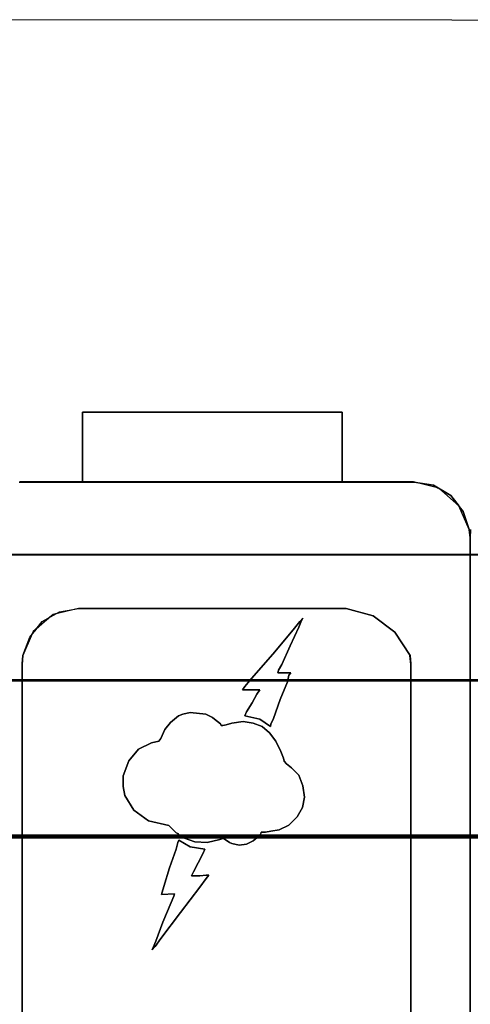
# Model space of a CAD drawing. Header units: millimetres. Extents: x -1290 to 1795, y -4192 to -1311.
# Tile 962 of 1056: x 1473.73 to 1476.93, y -2163.01 to -2156.01. Entities that reach past the tile are written whole.
import ezdxf

# ---------------------------------------------------------------- set-up
doc = ezdxf.new("R2010")
doc.units = ezdxf.units.MM
doc.layers.add('30', color=7, linetype='Continuous')
doc.layers.add('45', color=7, linetype='Continuous')
doc.layers.add('Aparatura', color=7, linetype='Continuous', lineweight=13)

# ---------------------------------------------------------------- blocks, each defined once
blk = doc.blocks.new('*U258')
at = {"layer": '30', "color": 7}
for points in [[(117.158256, -107.145019), (548.842747, -107.145019), (117.158256, -107.145019)], [(548.842747, -107.145019), (117.158256, -107.145019), (117.158256, -109.709902), (117.158256, -111.187498), (117.158256, -112.74873), (548.842747, -112.74873), (548.842747, -111.187498), (548.842747, -109.709902), (548.842747, -107.145019)], [(117.158256, -112.660752), (548.842747, -112.660752), (117.158256, -112.660752)], [(548.842747, -112.660752), (117.158256, -112.660752), (117.158256, -114.175659), (117.158256, -135.246649), (117.158256, -136.761557), (548.842747, -136.761557), (548.842747, -135.246649), (548.842747, -114.175659), (548.842747, -112.660752)]]:
    blk.add_lwpolyline(points, close=True, dxfattribs=at)
at = {"layer": '30', "color": 59}
blk.add_lwpolyline([(548.79978, -107.188111), (117.201224, -107.188111), (117.201224, -109.713547), (117.201224, -111.168417), (117.201224, -112.705639), (548.79978, -112.705639), (548.79978, -111.168417), (548.79978, -109.713547), (548.79978, -107.188111)], close=True, dxfattribs=at)
blk = doc.blocks.new('*U261')
at = {"layer": '45', "color": 7}
for points in [[(344.488818, -100.11371), (346.737177, -100.11371), (347.591553, -100.11371), (355.083082, -100.11371), (355.937458, -100.11371), (357.214525, -100.11371), (358.482599, -100.11371), (358.59052, -100.131604), (359.19308, -100.230022), (359.336975, -100.319492), (359.381942, -100.328439), (359.435903, -100.373174), (359.804633, -100.596849), (360.065443, -100.927888), (360.092423, -100.954729), (360.101417, -100.98157), (360.245312, -101.160511), (360.461154, -101.804695), (360.488134, -102.099947), (360.506121, -101.804695)], [(395.157815, -83.713839), (324.514406, -83.686998)], [(360.489008, -128.212388), (360.489008, -106.276093), (360.489008, -106.088221), (360.489008, -105.211485), (360.489008, -105.095183), (360.489008, -104.361588), (360.489008, -102.098177), (360.462028, -101.80295), (360.24618, -101.158817), (359.805493, -100.595201), (359.193926, -100.228403), (358.483429, -100.112102), (357.215327, -100.112102), (355.938232, -100.112102), (355.083837, -100.112102), (347.592144, -100.112102), (346.737749, -100.112102), (344.489341, -100.112102)], [(344.588271, -120.903272), (344.588271, -106.598159), (344.588271, -106.571321), (344.615252, -106.276093), (344.85808, -105.623014), (345.298768, -105.068344), (345.910335, -104.719439), (345.910335, -104.719439), (346.593851, -104.603138), (356.091124, -104.603138), (357.044448, -104.871526), (357.8179, -105.453035), (358.366512, -106.276093), (358.384499, -106.571321), (358.384499, -106.598159), (358.384499, -123.8466)], [(360.489008, -128.212388), (360.489008, -106.276093), (360.489008, -106.088221), (360.489008, -105.211485), (360.489008, -105.095183), (360.489008, -104.361588), (360.489008, -102.098177), (360.462028, -101.80295), (360.24618, -101.158817), (359.805493, -100.595201), (359.193926, -100.228403), (358.483429, -100.112102), (357.215327, -100.112102), (355.938232, -100.112102), (355.083837, -100.112102), (347.592144, -100.112102), (346.737749, -100.112102), (344.489341, -100.112102)], [(344.588271, -120.903272), (344.588271, -106.598159), (344.588271, -106.571321), (344.615252, -106.276093), (344.85808, -105.623014), (345.298768, -105.068344), (345.910335, -104.719439), (345.910335, -104.719439), (346.593851, -104.603138), (356.091124, -104.603138), (357.044448, -104.871526), (357.8179, -105.453035), (358.366512, -106.276093), (358.384499, -106.571321), (358.384499, -106.598159), (358.384499, -123.8466)], [(360.489008, -128.212388), (360.489008, -106.276093), (360.489008, -106.088221), (360.489008, -105.211485), (360.489008, -105.095183), (360.489008, -104.361588), (360.489008, -102.098177), (360.462028, -101.80295), (360.24618, -101.158817), (359.805493, -100.595201), (359.193926, -100.228403), (358.483429, -100.112102), (357.215327, -100.112102), (355.938232, -100.112102), (355.083837, -100.112102), (347.592144, -100.112102), (346.737749, -100.112102), (344.489341, -100.112102)], [(344.588271, -120.903272), (344.588271, -106.598159), (344.588271, -106.571321), (344.615252, -106.276093), (344.85808, -105.623014), (345.298768, -105.068344), (345.910335, -104.719439), (345.910335, -104.719439), (346.593851, -104.603138), (356.091124, -104.603138), (357.044448, -104.871526), (357.8179, -105.453035), (358.366512, -106.276093), (358.384499, -106.571321), (358.384499, -106.598159), (358.384499, -123.8466)], [(360.489008, -128.212388), (360.489008, -106.276093), (360.489008, -106.088221), (360.489008, -105.211485), (360.489008, -105.095183), (360.489008, -104.361588), (360.489008, -102.098177), (360.462028, -101.80295), (360.24618, -101.158817), (359.805493, -100.595201), (359.193926, -100.228403), (358.483429, -100.112102), (357.215327, -100.112102), (355.938232, -100.112102), (355.083837, -100.112102), (347.592144, -100.112102), (346.737749, -100.112102), (344.489341, -100.112102)], [(344.588271, -120.903272), (344.588271, -106.598159), (344.588271, -106.571321), (344.615252, -106.276093), (344.85808, -105.623014), (345.298768, -105.068344), (345.910335, -104.719439), (345.910335, -104.719439), (346.593851, -104.603138), (356.091124, -104.603138), (357.044448, -104.871526), (357.8179, -105.453035), (358.366512, -106.276093), (358.384499, -106.571321), (358.384499, -106.598159), (358.384499, -123.8466)], [(360.505207, -101.80295), (360.487218, -102.098177), (360.487218, -104.021629), (360.487218, -104.093199), (360.487218, -104.361588), (360.487218, -104.773117), (360.487218, -105.095183), (360.487218, -105.211485), (360.487218, -106.088221), (360.487218, -106.276093), (360.487218, -113.03054), (360.487218, -113.057379), (360.487218, -117.011637), (360.487218, -117.772072), (360.487218, -117.915212), (360.487218, -118.013621), (360.487218, -119.811825), (360.487218, -122.119967), (360.487218, -123.014596), (360.487218, -124.419163), (360.487218, -124.759122), (360.487218, -128.212388), (360.487218, -128.283959), (360.559174, -128.409207)], [(360.505207, -101.80295), (360.487218, -102.098177), (360.487218, -104.021629), (360.487218, -104.093199), (360.487218, -104.361588), (360.487218, -104.773117), (360.487218, -105.095183), (360.487218, -105.211485), (360.487218, -106.088221), (360.487218, -106.276093), (360.487218, -113.03054), (360.487218, -113.057379), (360.487218, -117.011637), (360.487218, -117.772072), (360.487218, -117.915212), (360.487218, -118.013621), (360.487218, -119.811825), (360.487218, -122.119967), (360.487218, -123.014596), (360.487218, -124.419163), (360.487218, -124.759122), (360.487218, -128.212388), (360.487218, -128.283959), (360.559174, -128.409207)], [(360.505207, -101.80295), (360.487218, -102.098177), (360.487218, -104.021629), (360.487218, -104.093199), (360.487218, -104.361588), (360.487218, -104.773117), (360.487218, -105.095183), (360.487218, -105.211485), (360.487218, -106.088221), (360.487218, -106.276093), (360.487218, -113.03054), (360.487218, -113.057379), (360.487218, -117.011637), (360.487218, -117.772072), (360.487218, -117.915212), (360.487218, -118.013621), (360.487218, -119.811825), (360.487218, -122.119967), (360.487218, -123.014596), (360.487218, -124.419163), (360.487218, -124.759122), (360.487218, -128.212388), (360.487218, -128.283959), (360.559174, -128.409207)], [(358.385388, -120.90371), (358.385388, -106.597751), (358.385388, -106.588805), (358.385388, -106.570911), (358.358403, -106.275666), (358.08856, -105.864113), (357.818718, -105.452559), (357.045168, -104.871016), (356.091724, -104.602612), (346.593256, -104.602612), (345.774733, -104.799441), (345.585843, -104.906803), (345.082137, -105.33625), (344.947215, -105.50624), (344.614409, -106.275666), (344.587425, -106.570911), (344.587425, -106.588805), (344.587425, -106.597751), (344.587425, -120.90371)]]:
    blk.add_lwpolyline(points, dxfattribs=at)
at = {"layer": '45', "color": 59}
for points in [[(344.488818, -100.11371), (346.737177, -100.11371), (347.591553, -100.11371), (355.083082, -100.11371), (355.937458, -100.11371), (357.214525, -100.11371), (358.482599, -100.11371), (358.59052, -100.131604), (359.19308, -100.230022), (359.336975, -100.319492), (359.381942, -100.328439), (359.435903, -100.373174), (359.804633, -100.596849), (360.065443, -100.927888), (360.092423, -100.954729), (360.101417, -100.98157), (360.245312, -101.160511), (360.461154, -101.804695), (360.488134, -102.099947), (360.506121, -101.804695)], [(395.157815, -83.713839), (324.514406, -83.686998)], [(360.505207, -101.80295), (360.487218, -102.098177), (360.487218, -104.021629), (360.487218, -104.093199), (360.487218, -104.361588), (360.487218, -104.773117), (360.487218, -105.095183), (360.487218, -105.211485), (360.487218, -106.088221), (360.487218, -106.276093), (360.487218, -113.03054), (360.487218, -113.057379), (360.487218, -117.011637), (360.487218, -117.772072), (360.487218, -117.915212), (360.487218, -118.013621), (360.487218, -119.811825), (360.487218, -122.119967), (360.487218, -123.014596), (360.487218, -124.419163), (360.487218, -124.759122), (360.487218, -128.212388), (360.487218, -128.283959), (360.559174, -128.409207)], [(324.514406, -102.697601), (396.452869, -102.697601)], [(358.385388, -120.90371), (358.385388, -106.597751), (358.385388, -106.588805), (358.385388, -106.570911), (358.358403, -106.275666), (358.08856, -105.864113), (357.818718, -105.452559), (357.045168, -104.871016), (356.091724, -104.602612), (346.593256, -104.602612), (345.774733, -104.799441), (345.585843, -104.906803), (345.082137, -105.33625), (344.947215, -105.50624), (344.614409, -106.275666), (344.587425, -106.570911), (344.587425, -106.588805), (344.587425, -106.597751), (344.587425, -120.90371)]]:
    blk.add_lwpolyline(points, dxfattribs=at)
at = {"layer": '45', "color": 139}
for points in [[(395.158471, -83.715726), (324.514406, -83.686998)], [(346.737594, -97.625354), (355.948768, -97.625354)], [(346.737594, -97.876722), (346.737594, -97.625354)], [(346.737594, -98.70085), (346.737594, -97.876722)], [(355.946978, -98.70085), (355.946978, -97.625354)], [(346.737594, -99.595002), (346.737594, -98.699054)], [(355.946978, -99.595002), (355.946978, -98.699054)], [(346.737594, -99.593206), (346.737594, -99.84637)], [(355.946978, -99.593206), (355.946978, -99.84637)], [(346.737594, -100.10492), (346.737594, -99.844574)], [(355.946978, -100.10492), (355.946978, -99.844574)], [(358.483855, -100.103124), (344.515812, -100.103124)], [(347.591575, -100.103124), (355.092997, -100.103124)], [(355.091207, -100.103124), (357.216311, -100.103124)], [(360.462154, -101.805245), (360.093137, -100.954184), (359.382105, -100.327087), (358.482065, -100.103124)], [(360.489008, -102.099704), (360.460363, -101.803449)], [(360.506912, -101.803449), (360.487218, -102.099704)], [(360.487218, -102.097909), (360.487218, -104.381767)], [(360.487218, -102.097909), (360.487218, -104.381767)], [(360.487218, -105.114325), (360.487218, -104.110648)], [(360.487218, -105.114325), (360.487218, -104.379971)], [(360.487218, -106.2778), (360.487218, -104.379971)], [(360.487218, -106.2778), (360.487218, -104.379971)], [(360.487218, -106.2778), (360.487218, -104.379971)], [(360.487218, -106.2778), (360.487218, -104.379971)], [(346.594369, -104.602612), (345.685328, -104.817609), (344.983296, -105.426768), (344.61428, -106.2778)], [(346.592578, -104.602612), (356.091993, -104.602612)], [(356.091993, -104.602612), (346.592578, -104.602612)], [(358.358533, -106.2778), (357.827456, -105.453643), (357.044342, -104.871358), (356.090203, -104.602612)], [(360.487218, -104.773183), (360.487218, -117.763522)], [(360.487218, -105.112529), (360.487218, -105.213077)], [(360.487218, -105.112529), (360.487218, -105.213077)], [(360.487218, -106.107229), (360.487218, -105.211281)], [(360.487218, -106.107229), (360.487218, -105.211281)], [(344.61607, -106.276004), (344.587425, -106.590214)], [(358.385388, -106.590214), (358.356743, -106.276004)], [(360.487218, -106.105433), (360.487218, -113.05935)], [(360.487218, -128.213249), (360.487218, -106.276004)], [(360.487218, -128.213249), (360.487218, -106.276004)], [(344.587425, -123.837651), (344.587425, -106.588419)], [(358.383597, -123.837651), (358.383597, -106.588419)], [(360.487218, -113.05935), (360.487218, -113.030622)], [(360.487218, -113.057554), (360.487218, -119.803194)], [(360.487218, -117.916139), (360.487218, -117.761727)], [(360.487218, -118.005913), (360.487218, -117.914343)]]:
    blk.add_lwpolyline(points, dxfattribs=at)
at = {"layer": '45', "color": 7}
for points in [[(355.948768, -100.10492), (355.094216, -100.10492), (347.592146, -100.10492), (346.737594, -100.10492), (346.737594, -99.845326), (346.737594, -99.594684), (346.737594, -98.699534), (346.737594, -97.875996), (346.737594, -97.625354), (355.948768, -97.625354), (355.948768, -98.699534), (355.948768, -99.594684), (355.948768, -99.845326), (355.948768, -100.10492)], [(347.592146, -100.10492), (355.094216, -100.10492), (355.948768, -100.10492), (355.948768, -99.845326), (355.948768, -99.594684), (355.948768, -98.699534), (355.948768, -97.625354), (346.737594, -97.625354), (346.737594, -97.875996), (346.737594, -98.699534), (346.737594, -99.594684), (346.737594, -99.845326), (346.737594, -100.10492), (347.592146, -100.10492)], [(353.419579, -108.710975), (353.40157, -108.800457), (353.023392, -108.540959), (352.492142, -108.424633), (352.555172, -108.272513), (352.753265, -107.959326), (352.924346, -107.646139), (353.023392, -107.49402), (352.897333, -107.49402), (352.69924, -107.49402), (352.492142, -107.49402), (352.411104, -107.49402), (352.492142, -107.377693), (352.726252, -107.091351), (353.482608, -106.232324), (354.211951, -105.364348), (354.446061, -105.069058), (354.554112, -104.952731), (354.500087, -105.033265), (354.410044, -105.274866), (354.1039, -105.937033), (353.806761, -106.5992), (353.689706, -106.79606), (353.662693, -106.894491), (354.121909, -106.894491), (354.058879, -106.975024), (354.004854, -107.207678), (353.743731, -107.843), (353.509621, -108.514115), (353.419579, -108.710975)], [(353.023392, -108.540959), (353.40157, -108.800457), (353.419579, -108.710975), (353.509621, -108.514115), (353.743731, -107.843), (354.004854, -107.207678), (354.058879, -106.975024), (354.121909, -106.894491), (353.662693, -106.894491), (353.689706, -106.79606), (353.806761, -106.5992), (354.1039, -105.937033), (354.410044, -105.274866), (354.500087, -105.033265), (354.554112, -104.952731), (354.446061, -105.069058), (354.211951, -105.364348), (353.482608, -106.232324), (352.726252, -107.091351), (352.492142, -107.377693), (352.411104, -107.49402), (352.492142, -107.49402), (352.69924, -107.49402), (352.897333, -107.49402), (353.023392, -107.49402), (352.924346, -107.646139), (352.753265, -107.959326), (352.555172, -108.272513), (352.492142, -108.424633), (353.023392, -108.540959)], [(353.023392, -108.540959), (353.40157, -108.800457), (353.419579, -108.710975), (353.509621, -108.514115), (353.743731, -107.843), (354.004854, -107.207678), (354.058879, -106.975024), (354.121909, -106.894491), (353.662693, -106.894491), (353.689706, -106.79606), (353.806761, -106.5992), (354.1039, -105.937033), (354.410044, -105.274866), (354.500087, -105.033265), (354.554112, -104.952731), (354.446061, -105.069058), (354.211951, -105.364348), (353.482608, -106.232324), (352.726252, -107.091351), (352.492142, -107.377693), (352.411104, -107.49402), (352.492142, -107.49402), (352.69924, -107.49402), (352.897333, -107.49402), (353.023392, -107.49402), (352.924346, -107.646139), (352.753265, -107.959326), (352.555172, -108.272513), (352.492142, -108.424633), (353.023392, -108.540959)], [(353.023392, -108.540959), (353.40157, -108.800457), (353.419579, -108.710975), (353.509621, -108.514115), (353.743731, -107.843), (354.004854, -107.207678), (354.058879, -106.975024), (354.121909, -106.894491), (353.662693, -106.894491), (353.689706, -106.79606), (353.806761, -106.5992), (354.1039, -105.937033), (354.410044, -105.274866), (354.500087, -105.033265), (354.554112, -104.952731), (354.446061, -105.069058), (354.211951, -105.364348), (353.482608, -106.232324), (352.726252, -107.091351), (352.492142, -107.377693), (352.411104, -107.49402), (352.492142, -107.49402), (352.69924, -107.49402), (352.897333, -107.49402), (353.023392, -107.49402), (352.924346, -107.646139), (352.753265, -107.959326), (352.555172, -108.272513), (352.492142, -108.424633), (353.023392, -108.540959)], [(353.023392, -108.540959), (353.40157, -108.800457), (353.419579, -108.710975), (353.509621, -108.514115), (353.743731, -107.843), (354.004854, -107.207678), (354.058879, -106.975024), (354.121909, -106.894491), (353.662693, -106.894491), (353.689706, -106.79606), (353.806761, -106.5992), (354.1039, -105.937033), (354.410044, -105.274866), (354.500087, -105.033265), (354.554112, -104.952731), (354.446061, -105.069058), (354.211951, -105.364348), (353.482608, -106.232324), (352.726252, -107.091351), (352.492142, -107.377693), (352.411104, -107.49402), (352.492142, -107.49402), (352.69924, -107.49402), (352.897333, -107.49402), (353.023392, -107.49402), (352.924346, -107.646139), (352.753265, -107.959326), (352.555172, -108.272513), (352.492142, -108.424633), (353.023392, -108.540959)], [(354.355872, -112.003099), (354.058985, -112.298453), (353.708118, -112.468505), (353.420227, -112.522206), (353.222302, -112.549056), (353.078357, -112.549056), (353.078357, -112.575906), (353.024377, -112.665408), (352.988391, -112.692258), (352.790466, -112.86231), (352.556555, -112.978662), (352.295654, -113.014462), (352.034753, -112.951812), (351.944787, -112.924961), (351.800842, -112.80861), (351.737866, -112.781759), (351.710876, -112.781759), (351.602917, -112.80861), (351.162084, -112.924961), (350.721251, -112.898111), (350.316405, -112.754909), (350.14547, -112.638557), (350.11848, -112.602757), (350.055504, -112.575906), (349.974535, -112.495355), (349.794603, -112.316353), (349.074876, -112.146301), (348.553074, -111.770396), (348.229197, -111.251289), (348.175217, -110.929084), (348.175217, -110.553179), (348.373142, -110.016172), (348.724009, -109.604466), (349.182835, -109.380713), (349.443736, -109.318062), (349.506712, -109.228561), (349.650658, -108.906357), (349.857579, -108.655753), (350.14547, -108.42305), (350.289415, -108.360399), (350.550316, -108.306699), (351.108105, -108.360399), (351.342016, -108.476751), (351.422985, -108.539402), (351.629907, -108.709454), (351.656896, -108.763155), (351.710876, -108.763155), (351.827831, -108.736304), (352.034753, -108.682604), (352.439599, -108.619953), (352.790466, -108.682604), (353.105347, -108.798955), (353.366248, -109.022708), (353.600159, -109.318062), (353.771094, -109.685017), (353.86106, -109.926671), (353.88805, -110.034072), (353.978016, -110.123573), (354.148951, -110.266775), (354.409852, -110.526329), (354.553797, -110.902234), (354.616773, -111.304989), (354.535804, -111.680894), (354.355872, -112.003099)], [(353.105347, -108.798955), (352.790466, -108.682604), (352.439599, -108.619953), (352.034753, -108.682604), (351.827831, -108.736304), (351.710876, -108.763155), (351.656896, -108.763155), (351.629907, -108.709454), (351.422985, -108.539402), (351.342016, -108.476751), (351.108105, -108.360399), (350.550316, -108.306699), (350.289415, -108.360399), (350.14547, -108.42305), (349.857579, -108.655753), (349.650658, -108.906357), (349.506712, -109.228561), (349.443736, -109.318062), (349.182835, -109.380713), (348.724009, -109.604466), (348.373142, -110.016172), (348.175217, -110.553179), (348.175217, -110.929084), (348.229197, -111.251289), (348.553074, -111.770396), (349.074876, -112.146301), (349.794603, -112.316353), (349.974535, -112.495355), (350.055504, -112.575906), (350.11848, -112.602757), (350.14547, -112.638557), (350.316405, -112.754909), (350.721251, -112.898111), (351.162084, -112.924961), (351.602917, -112.80861), (351.710876, -112.781759), (351.737866, -112.781759), (351.800842, -112.80861), (351.944787, -112.924961), (352.034753, -112.951812), (352.295654, -113.014462), (352.556555, -112.978662), (352.790466, -112.86231), (352.988391, -112.692258), (353.024377, -112.665408), (353.078357, -112.575906), (353.078357, -112.549056), (353.222302, -112.549056), (353.420227, -112.522206), (353.708118, -112.468505), (354.058985, -112.298453), (354.355872, -112.003099), (354.535804, -111.680894), (354.616773, -111.304989), (354.553797, -110.902234), (354.409852, -110.526329), (354.148951, -110.266775), (353.978016, -110.123573), (353.88805, -110.034072), (353.86106, -109.926671), (353.771094, -109.685017), (353.600159, -109.318062), (353.366248, -109.022708), (353.105347, -108.798955)], [(353.105347, -108.798955), (352.790466, -108.682604), (352.439599, -108.619953), (352.034753, -108.682604), (351.827831, -108.736304), (351.710876, -108.763155), (351.656896, -108.763155), (351.629907, -108.709454), (351.422985, -108.539402), (351.342016, -108.476751), (351.108105, -108.360399), (350.550316, -108.306699), (350.289415, -108.360399), (350.14547, -108.42305), (349.857579, -108.655753), (349.650658, -108.906357), (349.506712, -109.228561), (349.443736, -109.318062), (349.182835, -109.380713), (348.724009, -109.604466), (348.373142, -110.016172), (348.175217, -110.553179), (348.175217, -110.929084), (348.229197, -111.251289), (348.553074, -111.770396), (349.074876, -112.146301), (349.794603, -112.316353), (349.974535, -112.495355), (350.055504, -112.575906), (350.11848, -112.602757), (350.14547, -112.638557), (350.316405, -112.754909), (350.721251, -112.898111), (351.162084, -112.924961), (351.602917, -112.80861), (351.710876, -112.781759), (351.737866, -112.781759), (351.800842, -112.80861), (351.944787, -112.924961), (352.034753, -112.951812), (352.295654, -113.014462), (352.556555, -112.978662), (352.790466, -112.86231), (352.988391, -112.692258), (353.024377, -112.665408), (353.078357, -112.575906), (353.078357, -112.549056), (353.222302, -112.549056), (353.420227, -112.522206), (353.708118, -112.468505), (354.058985, -112.298453), (354.355872, -112.003099), (354.535804, -111.680894), (354.616773, -111.304989), (354.553797, -110.902234), (354.409852, -110.526329), (354.148951, -110.266775), (353.978016, -110.123573), (353.88805, -110.034072), (353.86106, -109.926671), (353.771094, -109.685017), (353.600159, -109.318062), (353.366248, -109.022708), (353.105347, -108.798955)], [(353.105347, -108.798955), (352.790466, -108.682604), (352.439599, -108.619953), (352.034753, -108.682604), (351.827831, -108.736304), (351.710876, -108.763155), (351.656896, -108.763155), (351.629907, -108.709454), (351.422985, -108.539402), (351.342016, -108.476751), (351.108105, -108.360399), (350.550316, -108.306699), (350.289415, -108.360399), (350.14547, -108.42305), (349.857579, -108.655753), (349.650658, -108.906357), (349.506712, -109.228561), (349.443736, -109.318062), (349.182835, -109.380713), (348.724009, -109.604466), (348.373142, -110.016172), (348.175217, -110.553179), (348.175217, -110.929084), (348.229197, -111.251289), (348.553074, -111.770396), (349.074876, -112.146301), (349.794603, -112.316353), (349.974535, -112.495355), (350.055504, -112.575906), (350.11848, -112.602757), (350.14547, -112.638557), (350.316405, -112.754909), (350.721251, -112.898111), (351.162084, -112.924961), (351.602917, -112.80861), (351.710876, -112.781759), (351.737866, -112.781759), (351.800842, -112.80861), (351.944787, -112.924961), (352.034753, -112.951812), (352.295654, -113.014462), (352.556555, -112.978662), (352.790466, -112.86231), (352.988391, -112.692258), (353.024377, -112.665408), (353.078357, -112.575906), (353.078357, -112.549056), (353.222302, -112.549056), (353.420227, -112.522206), (353.708118, -112.468505), (354.058985, -112.298453), (354.355872, -112.003099), (354.535804, -111.680894), (354.616773, -111.304989), (354.553797, -110.902234), (354.409852, -110.526329), (354.148951, -110.266775), (353.978016, -110.123573), (353.88805, -110.034072), (353.86106, -109.926671), (353.771094, -109.685017), (353.600159, -109.318062), (353.366248, -109.022708), (353.105347, -108.798955)], [(353.105347, -108.798955), (352.790466, -108.682604), (352.439599, -108.619953), (352.034753, -108.682604), (351.827831, -108.736304), (351.710876, -108.763155), (351.656896, -108.763155), (351.629907, -108.709454), (351.422985, -108.539402), (351.342016, -108.476751), (351.108105, -108.360399), (350.550316, -108.306699), (350.289415, -108.360399), (350.14547, -108.42305), (349.857579, -108.655753), (349.650658, -108.906357), (349.506712, -109.228561), (349.443736, -109.318062), (349.182835, -109.380713), (348.724009, -109.604466), (348.373142, -110.016172), (348.175217, -110.553179), (348.175217, -110.929084), (348.229197, -111.251289), (348.553074, -111.770396), (349.074876, -112.146301), (349.794603, -112.316353), (349.974535, -112.495355), (350.055504, -112.575906), (350.11848, -112.602757), (350.14547, -112.638557), (350.316405, -112.754909), (350.721251, -112.898111), (351.162084, -112.924961), (351.602917, -112.80861), (351.710876, -112.781759), (351.737866, -112.781759), (351.800842, -112.80861), (351.944787, -112.924961), (352.034753, -112.951812), (352.295654, -113.014462), (352.556555, -112.978662), (352.790466, -112.86231), (352.988391, -112.692258), (353.024377, -112.665408), (353.078357, -112.575906), (353.078357, -112.549056), (353.222302, -112.549056), (353.420227, -112.522206), (353.708118, -112.468505), (354.058985, -112.298453), (354.355872, -112.003099), (354.535804, -111.680894), (354.616773, -111.304989), (354.553797, -110.902234), (354.409852, -110.526329), (354.148951, -110.266775), (353.978016, -110.123573), (353.88805, -110.034072), (353.86106, -109.926671), (353.771094, -109.685017), (353.600159, -109.318062), (353.366248, -109.022708), (353.105347, -108.798955)], [(351.072968, -113.155268), (351.018969, -113.298446), (350.838974, -113.638493), (350.667979, -113.960642), (350.604981, -114.10382), (350.694978, -114.10382), (350.901973, -114.10382), (351.126966, -114.076974), (351.216964, -114.076974), (351.126966, -114.193306), (350.901973, -114.506507), (350.208992, -115.401367), (349.507012, -116.332022), (349.309017, -116.618377), (349.21002, -116.734709), (349.246019, -116.645223), (349.336016, -116.421508), (349.588009, -115.750363), (349.885001, -115.052372), (349.974998, -114.828657), (349.992998, -114.748119), (349.534011, -114.766016), (349.56101, -114.685479), (349.624008, -114.479661), (349.822003, -113.817465), (350.055996, -113.155268), (350.118994, -112.922604), (350.145994, -112.833118), (350.550982, -113.074731), (351.072968, -113.155268)], [(351.072968, -113.155268), (350.550982, -113.074731), (350.145994, -112.833118), (350.118994, -112.922604), (350.055996, -113.155268), (349.822003, -113.817465), (349.624008, -114.479661), (349.56101, -114.685479), (349.534011, -114.766016), (349.992998, -114.748119), (349.974998, -114.828657), (349.885001, -115.052372), (349.588009, -115.750363), (349.336016, -116.421508), (349.246019, -116.645223), (349.21002, -116.734709), (349.309017, -116.618377), (349.507012, -116.332022), (350.208992, -115.401367), (350.901973, -114.506507), (351.126966, -114.193306), (351.216964, -114.076974), (351.126966, -114.076974), (350.901973, -114.10382), (350.694978, -114.10382), (350.604981, -114.10382), (350.667979, -113.960642), (350.838974, -113.638493), (351.018969, -113.298446), (351.072968, -113.155268)], [(351.072968, -113.155268), (350.550982, -113.074731), (350.145994, -112.833118), (350.118994, -112.922604), (350.055996, -113.155268), (349.822003, -113.817465), (349.624008, -114.479661), (349.56101, -114.685479), (349.534011, -114.766016), (349.992998, -114.748119), (349.974998, -114.828657), (349.885001, -115.052372), (349.588009, -115.750363), (349.336016, -116.421508), (349.246019, -116.645223), (349.21002, -116.734709), (349.309017, -116.618377), (349.507012, -116.332022), (350.208992, -115.401367), (350.901973, -114.506507), (351.126966, -114.193306), (351.216964, -114.076974), (351.126966, -114.076974), (350.901973, -114.10382), (350.694978, -114.10382), (350.604981, -114.10382), (350.667979, -113.960642), (350.838974, -113.638493), (351.018969, -113.298446), (351.072968, -113.155268)], [(351.072968, -113.155268), (350.550982, -113.074731), (350.145994, -112.833118), (350.118994, -112.922604), (350.055996, -113.155268), (349.822003, -113.817465), (349.624008, -114.479661), (349.56101, -114.685479), (349.534011, -114.766016), (349.992998, -114.748119), (349.974998, -114.828657), (349.885001, -115.052372), (349.588009, -115.750363), (349.336016, -116.421508), (349.246019, -116.645223), (349.21002, -116.734709), (349.309017, -116.618377), (349.507012, -116.332022), (350.208992, -115.401367), (350.901973, -114.506507), (351.126966, -114.193306), (351.216964, -114.076974), (351.126966, -114.076974), (350.901973, -114.10382), (350.694978, -114.10382), (350.604981, -114.10382), (350.667979, -113.960642), (350.838974, -113.638493), (351.018969, -113.298446), (351.072968, -113.155268)], [(351.072968, -113.155268), (350.550982, -113.074731), (350.145994, -112.833118), (350.118994, -112.922604), (350.055996, -113.155268), (349.822003, -113.817465), (349.624008, -114.479661), (349.56101, -114.685479), (349.534011, -114.766016), (349.992998, -114.748119), (349.974998, -114.828657), (349.885001, -115.052372), (349.588009, -115.750363), (349.336016, -116.421508), (349.246019, -116.645223), (349.21002, -116.734709), (349.309017, -116.618377), (349.507012, -116.332022), (350.208992, -115.401367), (350.901973, -114.506507), (351.126966, -114.193306), (351.216964, -114.076974), (351.126966, -114.076974), (350.901973, -114.10382), (350.694978, -114.10382), (350.604981, -114.10382), (350.667979, -113.960642), (350.838974, -113.638493), (351.018969, -113.298446), (351.072968, -113.155268)]]:
    blk.add_lwpolyline(points, close=True, dxfattribs=at)
at = {"layer": '45', "color": 59}
for points in [[(355.948768, -100.10492), (355.094216, -100.10492), (347.592146, -100.10492), (346.737594, -100.10492), (346.737594, -99.845326), (346.737594, -99.594684), (346.737594, -98.699534), (346.737594, -97.875996), (346.737594, -97.625354), (355.948768, -97.625354), (355.948768, -98.699534), (355.948768, -99.594684), (355.948768, -99.845326), (355.948768, -100.10492)], [(347.592146, -100.10492), (355.094216, -100.10492), (355.948768, -100.10492), (355.948768, -99.845326), (355.948768, -99.594684), (355.948768, -98.699534), (355.948768, -97.625354), (346.737594, -97.625354), (346.737594, -97.875996), (346.737594, -98.699534), (346.737594, -99.594684), (346.737594, -99.845326), (346.737594, -100.10492), (347.592146, -100.10492)], [(347.592146, -100.10492), (355.094216, -100.10492), (355.948768, -100.10492), (355.948768, -99.845326), (355.948768, -99.594684), (355.948768, -98.699534), (355.948768, -97.625354), (346.737594, -97.625354), (346.737594, -97.875996), (346.737594, -98.699534), (346.737594, -99.594684), (346.737594, -99.845326), (346.737594, -100.10492), (347.592146, -100.10492)], [(353.419579, -108.710975), (353.40157, -108.800457), (353.023392, -108.540959), (352.492142, -108.424633), (352.555172, -108.272513), (352.753265, -107.959326), (352.924346, -107.646139), (353.023392, -107.49402), (352.897333, -107.49402), (352.69924, -107.49402), (352.492142, -107.49402), (352.411104, -107.49402), (352.492142, -107.377693), (352.726252, -107.091351), (353.482608, -106.232324), (354.211951, -105.364348), (354.446061, -105.069058), (354.554112, -104.952731), (354.500087, -105.033265), (354.410044, -105.274866), (354.1039, -105.937033), (353.806761, -106.5992), (353.689706, -106.79606), (353.662693, -106.894491), (354.121909, -106.894491), (354.058879, -106.975024), (354.004854, -107.207678), (353.743731, -107.843), (353.509621, -108.514115), (353.419579, -108.710975)], [(354.355872, -112.003099), (354.058985, -112.298453), (353.708118, -112.468505), (353.420227, -112.522206), (353.222302, -112.549056), (353.078357, -112.549056), (353.078357, -112.575906), (353.024377, -112.665408), (352.988391, -112.692258), (352.790466, -112.86231), (352.556555, -112.978662), (352.295654, -113.014462), (352.034753, -112.951812), (351.944787, -112.924961), (351.800842, -112.80861), (351.737866, -112.781759), (351.710876, -112.781759), (351.602917, -112.80861), (351.162084, -112.924961), (350.721251, -112.898111), (350.316405, -112.754909), (350.14547, -112.638557), (350.11848, -112.602757), (350.055504, -112.575906), (349.974535, -112.495355), (349.794603, -112.316353), (349.074876, -112.146301), (348.553074, -111.770396), (348.229197, -111.251289), (348.175217, -110.929084), (348.175217, -110.553179), (348.373142, -110.016172), (348.724009, -109.604466), (349.182835, -109.380713), (349.443736, -109.318062), (349.506712, -109.228561), (349.650658, -108.906357), (349.857579, -108.655753), (350.14547, -108.42305), (350.289415, -108.360399), (350.550316, -108.306699), (351.108105, -108.360399), (351.342016, -108.476751), (351.422985, -108.539402), (351.629907, -108.709454), (351.656896, -108.763155), (351.710876, -108.763155), (351.827831, -108.736304), (352.034753, -108.682604), (352.439599, -108.619953), (352.790466, -108.682604), (353.105347, -108.798955), (353.366248, -109.022708), (353.600159, -109.318062), (353.771094, -109.685017), (353.86106, -109.926671), (353.88805, -110.034072), (353.978016, -110.123573), (354.148951, -110.266775), (354.409852, -110.526329), (354.553797, -110.902234), (354.616773, -111.304989), (354.535804, -111.680894), (354.355872, -112.003099)], [(351.072968, -113.155268), (351.018969, -113.298446), (350.838974, -113.638493), (350.667979, -113.960642), (350.604981, -114.10382), (350.694978, -114.10382), (350.901973, -114.10382), (351.126966, -114.076974), (351.216964, -114.076974), (351.126966, -114.193306), (350.901973, -114.506507), (350.208992, -115.401367), (349.507012, -116.332022), (349.309017, -116.618377), (349.21002, -116.734709), (349.246019, -116.645223), (349.336016, -116.421508), (349.588009, -115.750363), (349.885001, -115.052372), (349.974998, -114.828657), (349.992998, -114.748119), (349.534011, -114.766016), (349.56101, -114.685479), (349.624008, -114.479661), (349.822003, -113.817465), (350.055996, -113.155268), (350.118994, -112.922604), (350.145994, -112.833118), (350.550982, -113.074731), (351.072968, -113.155268)]]:
    blk.add_lwpolyline(points, close=True, dxfattribs=at)
at = {"layer": '45', "color": 254}
for points in [[(354.121909, -106.894491), (354.058879, -106.975024), (354.004854, -107.207678), (353.743731, -107.843), (353.509621, -108.514115), (353.419579, -108.710975), (353.40157, -108.800457), (353.023392, -108.540959), (352.492142, -108.424633), (352.555172, -108.272513), (352.753265, -107.959326), (352.924346, -107.646139), (353.023392, -107.49402), (352.897333, -107.49402), (352.69924, -107.49402), (352.492142, -107.49402), (352.411104, -107.49402), (352.492142, -107.377693), (352.726252, -107.091351), (353.482608, -106.232324), (354.211951, -105.364348), (354.446061, -105.069058), (354.554112, -104.952731), (354.500087, -105.033265), (354.410044, -105.274866), (354.1039, -105.937033), (353.806761, -106.5992), (353.689706, -106.79606), (353.662693, -106.894491), (354.121909, -106.894491)], [(353.105347, -108.798955), (352.790466, -108.682604), (352.439599, -108.619953), (352.034753, -108.682604), (351.827831, -108.736304), (351.710876, -108.763155), (351.656896, -108.763155), (351.629907, -108.709454), (351.422985, -108.539402), (351.342016, -108.476751), (351.108105, -108.360399), (350.550316, -108.306699), (350.289415, -108.360399), (350.14547, -108.42305), (349.857579, -108.655753), (349.650658, -108.906357), (349.506712, -109.228561), (349.443736, -109.318062), (349.182835, -109.380713), (348.724009, -109.604466), (348.373142, -110.016172), (348.175217, -110.553179), (348.175217, -110.929084), (348.229197, -111.251289), (348.553074, -111.770396), (349.074876, -112.146301), (349.794603, -112.316353), (349.974535, -112.495355), (350.055504, -112.575906), (350.11848, -112.602757), (350.14547, -112.638557), (350.316405, -112.754909), (350.721251, -112.898111), (351.162084, -112.924961), (351.602917, -112.80861), (351.710876, -112.781759), (351.737866, -112.781759), (351.800842, -112.80861), (351.944787, -112.924961), (352.034753, -112.951812), (352.295654, -113.014462), (352.556555, -112.978662), (352.790466, -112.86231), (352.988391, -112.692258), (353.024377, -112.665408), (353.078357, -112.575906), (353.078357, -112.549056), (353.222302, -112.549056), (353.420227, -112.522206), (353.708118, -112.468505), (354.058985, -112.298453), (354.355872, -112.003099), (354.535804, -111.680894), (354.616773, -111.304989), (354.553797, -110.902234), (354.409852, -110.526329), (354.148951, -110.266775), (353.978016, -110.123573), (353.88805, -110.034072), (353.86106, -109.926671), (353.771094, -109.685017), (353.600159, -109.318062), (353.366248, -109.022708), (353.105347, -108.798955)], [(351.072968, -113.155268), (350.550982, -113.074731), (350.145994, -112.833118), (350.118994, -112.922604), (350.055996, -113.155268), (349.822003, -113.817465), (349.624008, -114.479661), (349.56101, -114.685479), (349.534011, -114.766016), (349.992998, -114.748119), (349.974998, -114.828657), (349.885001, -115.052372), (349.588009, -115.750363), (349.336016, -116.421508), (349.246019, -116.645223), (349.21002, -116.734709), (349.309017, -116.618377), (349.507012, -116.332022), (350.208992, -115.401367), (350.901973, -114.506507), (351.126966, -114.193306), (351.216964, -114.076974), (351.126966, -114.076974), (350.901973, -114.10382), (350.694978, -114.10382), (350.604981, -114.10382), (350.667979, -113.960642), (350.838974, -113.638493), (351.018969, -113.298446), (351.072968, -113.155268)]]:
    blk.add_lwpolyline(points, close=True, dxfattribs=at)
at = {"layer": '45', "color": 139}
for points in [[(353.023392, -108.540959), (353.40157, -108.800457), (353.419579, -108.710975), (353.509621, -108.514115), (353.743731, -107.843), (354.004854, -107.207678), (354.058879, -106.975024), (354.121909, -106.894491), (353.662693, -106.894491), (353.689706, -106.79606), (353.806761, -106.5992), (354.1039, -105.937033), (354.410044, -105.274866), (354.500087, -105.033265), (354.554112, -104.952731), (354.446061, -105.069058), (354.211951, -105.364348), (353.482608, -106.232324), (352.726252, -107.091351), (352.492142, -107.377693), (352.411104, -107.49402), (352.492142, -107.49402), (352.69924, -107.49402), (352.897333, -107.49402), (353.023392, -107.49402), (352.924346, -107.646139), (352.753265, -107.959326), (352.555172, -108.272513), (352.492142, -108.424633), (353.023392, -108.540959)], [(353.023392, -108.540959), (353.40157, -108.800457), (353.419579, -108.710975), (353.509621, -108.514115), (353.743731, -107.843), (354.004854, -107.207678), (354.058879, -106.975024), (354.121909, -106.894491), (353.662693, -106.894491), (353.689706, -106.79606), (353.806761, -106.5992), (354.1039, -105.937033), (354.410044, -105.274866), (354.500087, -105.033265), (354.554112, -104.952731), (354.446061, -105.069058), (354.211951, -105.364348), (353.482608, -106.232324), (352.726252, -107.091351), (352.492142, -107.377693), (352.411104, -107.49402), (352.492142, -107.49402), (352.69924, -107.49402), (352.897333, -107.49402), (353.023392, -107.49402), (352.924346, -107.646139), (352.753265, -107.959326), (352.555172, -108.272513), (352.492142, -108.424633), (353.023392, -108.540959)], [(349.794603, -112.316353), (349.074876, -112.146301), (348.553074, -111.770396), (348.229197, -111.251289), (348.175217, -110.929084), (348.175217, -110.553179), (348.373142, -110.016172), (348.724009, -109.604466), (349.182835, -109.380713), (349.443736, -109.318062), (349.506712, -109.228561), (349.650658, -108.906357), (349.857579, -108.655753), (350.14547, -108.42305), (350.289415, -108.360399), (350.550316, -108.306699), (351.108105, -108.360399), (351.342016, -108.476751), (351.422985, -108.539402), (351.629907, -108.709454), (351.656896, -108.763155), (351.710876, -108.763155), (351.827831, -108.736304), (352.034753, -108.682604), (352.439599, -108.619953), (352.790466, -108.682604), (353.105347, -108.798955), (353.366248, -109.022708), (353.600159, -109.318062), (353.771094, -109.685017), (353.86106, -109.926671), (353.88805, -110.034072), (353.978016, -110.123573), (354.148951, -110.266775), (354.409852, -110.526329), (354.553797, -110.902234), (354.616773, -111.304989), (354.535804, -111.680894), (354.355872, -112.003099), (354.058985, -112.298453), (353.708118, -112.468505), (353.420227, -112.522206), (353.222302, -112.549056), (353.078357, -112.549056), (353.078357, -112.575906), (353.024377, -112.665408), (352.988391, -112.692258), (352.790466, -112.86231), (352.556555, -112.978662), (352.295654, -113.014462), (352.034753, -112.951812), (351.944787, -112.924961), (351.800842, -112.80861), (351.737866, -112.781759), (351.710876, -112.781759), (351.602917, -112.80861), (351.162084, -112.924961), (350.721251, -112.898111), (350.316405, -112.754909), (350.14547, -112.638557), (350.11848, -112.602757), (350.055504, -112.575906), (349.974535, -112.495355), (349.794603, -112.316353)], [(349.534011, -114.766016), (349.56101, -114.685479), (349.624008, -114.479661), (349.822003, -113.817465), (350.055996, -113.155268), (350.118994, -112.922604), (350.145994, -112.833118), (350.550982, -113.074731), (351.072968, -113.155268), (351.018969, -113.298446), (350.838974, -113.638493), (350.667979, -113.960642), (350.604981, -114.10382), (350.694978, -114.10382), (350.901973, -114.10382), (351.126966, -114.076974), (351.216964, -114.076974), (351.126966, -114.193306), (350.901973, -114.506507), (350.208992, -115.401367), (349.507012, -116.332022), (349.309017, -116.618377), (349.21002, -116.734709), (349.246019, -116.645223), (349.336016, -116.421508), (349.588009, -115.750363), (349.885001, -115.052372), (349.974998, -114.828657), (349.992998, -114.748119), (349.534011, -114.766016)]]:
    blk.add_lwpolyline(points, close=True, dxfattribs=at)
at = {"layer": '45', "color": 253}
for points in [[(353.023392, -108.540959), (353.40157, -108.800457), (353.419579, -108.710975), (353.509621, -108.514115), (353.743731, -107.843), (354.004854, -107.207678), (354.058879, -106.975024), (354.121909, -106.894491), (353.662693, -106.894491), (353.689706, -106.79606), (353.806761, -106.5992), (354.1039, -105.937033), (354.410044, -105.274866), (354.500087, -105.033265), (354.554112, -104.952731), (354.446061, -105.069058), (354.211951, -105.364348), (353.482608, -106.232324), (352.726252, -107.091351), (352.492142, -107.377693), (352.411104, -107.49402), (352.492142, -107.49402), (352.69924, -107.49402), (352.897333, -107.49402), (353.023392, -107.49402), (352.924346, -107.646139), (352.753265, -107.959326), (352.555172, -108.272513), (352.492142, -108.424633), (353.023392, -108.540959)], [(353.105347, -108.798955), (352.790466, -108.682604), (352.439599, -108.619953), (352.034753, -108.682604), (351.827831, -108.736304), (351.710876, -108.763155), (351.656896, -108.763155), (351.629907, -108.709454), (351.422985, -108.539402), (351.342016, -108.476751), (351.108105, -108.360399), (350.550316, -108.306699), (350.289415, -108.360399), (350.14547, -108.42305), (349.857579, -108.655753), (349.650658, -108.906357), (349.506712, -109.228561), (349.443736, -109.318062), (349.182835, -109.380713), (348.724009, -109.604466), (348.373142, -110.016172), (348.175217, -110.553179), (348.175217, -110.929084), (348.229197, -111.251289), (348.553074, -111.770396), (349.074876, -112.146301), (349.794603, -112.316353), (349.974535, -112.495355), (350.055504, -112.575906), (350.11848, -112.602757), (350.14547, -112.638557), (350.316405, -112.754909), (350.721251, -112.898111), (351.162084, -112.924961), (351.602917, -112.80861), (351.710876, -112.781759), (351.737866, -112.781759), (351.800842, -112.80861), (351.944787, -112.924961), (352.034753, -112.951812), (352.295654, -113.014462), (352.556555, -112.978662), (352.790466, -112.86231), (352.988391, -112.692258), (353.024377, -112.665408), (353.078357, -112.575906), (353.078357, -112.549056), (353.222302, -112.549056), (353.420227, -112.522206), (353.708118, -112.468505), (354.058985, -112.298453), (354.355872, -112.003099), (354.535804, -111.680894), (354.616773, -111.304989), (354.553797, -110.902234), (354.409852, -110.526329), (354.148951, -110.266775), (353.978016, -110.123573), (353.88805, -110.034072), (353.86106, -109.926671), (353.771094, -109.685017), (353.600159, -109.318062), (353.366248, -109.022708), (353.105347, -108.798955)], [(353.105347, -108.798955), (352.790466, -108.682604), (352.439599, -108.619953), (352.034753, -108.682604), (351.827831, -108.736304), (351.710876, -108.763155), (351.656896, -108.763155), (351.629907, -108.709454), (351.422985, -108.539402), (351.342016, -108.476751), (351.108105, -108.360399), (350.550316, -108.306699), (350.289415, -108.360399), (350.14547, -108.42305), (349.857579, -108.655753), (349.650658, -108.906357), (349.506712, -109.228561), (349.443736, -109.318062), (349.182835, -109.380713), (348.724009, -109.604466), (348.373142, -110.016172), (348.175217, -110.553179), (348.175217, -110.929084), (348.229197, -111.251289), (348.553074, -111.770396), (349.074876, -112.146301), (349.794603, -112.316353), (349.974535, -112.495355), (350.055504, -112.575906), (350.11848, -112.602757), (350.14547, -112.638557), (350.316405, -112.754909), (350.721251, -112.898111), (351.162084, -112.924961), (351.602917, -112.80861), (351.710876, -112.781759), (351.737866, -112.781759), (351.800842, -112.80861), (351.944787, -112.924961), (352.034753, -112.951812), (352.295654, -113.014462), (352.556555, -112.978662), (352.790466, -112.86231), (352.988391, -112.692258), (353.024377, -112.665408), (353.078357, -112.575906), (353.078357, -112.549056), (353.222302, -112.549056), (353.420227, -112.522206), (353.708118, -112.468505), (354.058985, -112.298453), (354.355872, -112.003099), (354.535804, -111.680894), (354.616773, -111.304989), (354.553797, -110.902234), (354.409852, -110.526329), (354.148951, -110.266775), (353.978016, -110.123573), (353.88805, -110.034072), (353.86106, -109.926671), (353.771094, -109.685017), (353.600159, -109.318062), (353.366248, -109.022708), (353.105347, -108.798955)], [(351.072968, -113.155268), (350.550982, -113.074731), (350.145994, -112.833118), (350.118994, -112.922604), (350.055996, -113.155268), (349.822003, -113.817465), (349.624008, -114.479661), (349.56101, -114.685479), (349.534011, -114.766016), (349.992998, -114.748119), (349.974998, -114.828657), (349.885001, -115.052372), (349.588009, -115.750363), (349.336016, -116.421508), (349.246019, -116.645223), (349.21002, -116.734709), (349.309017, -116.618377), (349.507012, -116.332022), (350.208992, -115.401367), (350.901973, -114.506507), (351.126966, -114.193306), (351.216964, -114.076974), (351.126966, -114.076974), (350.901973, -114.10382), (350.694978, -114.10382), (350.604981, -114.10382), (350.667979, -113.960642), (350.838974, -113.638493), (351.018969, -113.298446), (351.072968, -113.155268)], [(351.072968, -113.155268), (350.550982, -113.074731), (350.145994, -112.833118), (350.118994, -112.922604), (350.055996, -113.155268), (349.822003, -113.817465), (349.624008, -114.479661), (349.56101, -114.685479), (349.534011, -114.766016), (349.992998, -114.748119), (349.974998, -114.828657), (349.885001, -115.052372), (349.588009, -115.750363), (349.336016, -116.421508), (349.246019, -116.645223), (349.21002, -116.734709), (349.309017, -116.618377), (349.507012, -116.332022), (350.208992, -115.401367), (350.901973, -114.506507), (351.126966, -114.193306), (351.216964, -114.076974), (351.126966, -114.076974), (350.901973, -114.10382), (350.694978, -114.10382), (350.604981, -114.10382), (350.667979, -113.960642), (350.838974, -113.638493), (351.018969, -113.298446), (351.072968, -113.155268)]]:
    blk.add_lwpolyline(points, close=True, dxfattribs=at)

msp = doc.modelspace()

# ---------------------------------------------------------------- linework, layer by layer
at = {"layer": 'Aparatura', "color": 7, "lineweight": 13}
msp.add_lwpolyline([(1428.3433, -2168.8043), (1428.3433, -2159.8082), (1514.6895, -2159.8082), (1514.6895, -2168.8043)], dxfattribs=at)
msp.add_lwpolyline([(1514.6895, -2168.8043), (1428.3433, -2168.8043), (1428.3433, -2159.8082), (1514.6895, -2159.8082), (1514.6895, -2168.8043)], close=True, dxfattribs=at)

# ---------------------------------------------------------------- block references
at = {"layer": 'Aparatura', "color": 7, "lineweight": 13, "xscale": 0.2, "yscale": 0.2, "zscale": 0.2}
for name in ['*U261', '*U258']:
    msp.add_blockref(name, (1404.8289, -2139.2723), dxfattribs=at)

doc.saveas('drawing.dxf')
